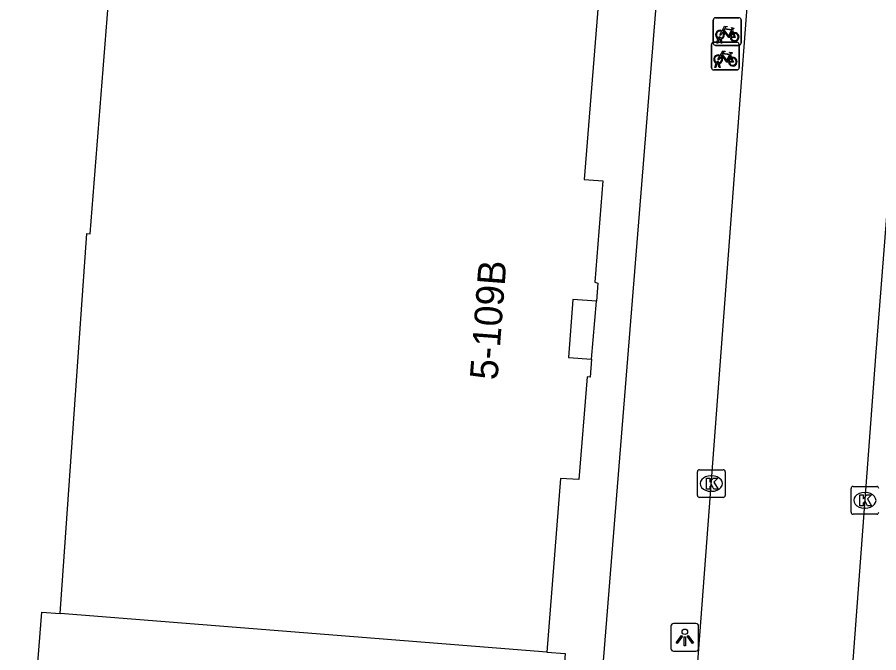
# Model space of a CAD drawing. Extents: x 160861 to 161308, y 384024 to 384878.
# Drawn here: x 161172.71 to 161203.78, y 384075.79 to 384098.72 of the extents above; entities that cross this region are included whole.
import ezdxf

# ---------------------------------------------------------------- set-up
doc = ezdxf.new("R2010")
doc.units = 0
for name, color, linetype in [('IMGEO_Fietsenrek', 7, 'Continuous'), ('IMGEO_Kolk', 7, 'Continuous'), ('IMGEO_Lichtpunt', 7, 'Continuous'), ('IMGEO_Pand', 7, 'Continuous'), ('IMGEO_Pand_nummerreeks', 7, 'Continuous'), ('IMGEO_Pand_overbouw', 7, 'Continuous'), ('IMGEO_Rijbaan_lokaal_open', 7, 'Continuous'), ('IMGEO_Voetpad_open', 7, 'Continuous')]:
    doc.layers.add(name, color=color, linetype=linetype)

msp = doc.modelspace()

# ---------------------------------------------------------------- linework, layer by layer
at = {"layer": 'IMGEO_Fietsenrek'}
for p, q in [((161197.885, 384098.707), (161198.726, 384098.707)), ((161198.726, 384098.707), (161197.885, 384098.707)), ((161197.81, 384097.782), (161197.81, 384098.623)), ((161197.81, 384098.623), (161197.81, 384097.782)), ((161198.81, 384098.632), (161198.81, 384097.791)), ((161198.81, 384097.791), (161198.81, 384098.632)), ((161198.497, 384098.256), (161198.533, 384098.161)), ((161197.818, 384097.82), (161198.659, 384097.82)), ((161198.659, 384097.82), (161197.818, 384097.82)), ((161197.937, 384097.791), (161197.976, 384097.951)), ((161197.971, 384097.791), (161197.937, 384097.791)), ((161198.006, 384097.939), (161197.971, 384097.791)), ((161198.048, 384097.963), (161198.047, 384097.967)), ((161198.089, 384097.791), (161198.055, 384097.933)), ((161198.079, 384097.974), (161198.08, 384097.967)), ((161198.087, 384097.937), (161198.122, 384097.791)), ((161198.122, 384097.791), (161198.089, 384097.791)), ((161197.743, 384096.895), (161197.743, 384097.736)), ((161197.743, 384097.736), (161197.743, 384096.895)), ((161198.735, 384097.707), (161197.894, 384097.707)), ((161197.894, 384097.707), (161198.735, 384097.707)), ((161198.743, 384097.745), (161198.743, 384096.904)), ((161198.743, 384096.904), (161198.743, 384097.745)), ((161198.43, 384097.369), (161198.466, 384097.274)), ((161197.87, 384096.904), (161197.909, 384097.064)), ((161197.904, 384096.904), (161197.87, 384096.904)), ((161197.939, 384097.052), (161197.904, 384096.904)), ((161197.981, 384097.076), (161197.98, 384097.08)), ((161198.022, 384096.904), (161197.988, 384097.046)), ((161198.012, 384097.087), (161198.013, 384097.08)), ((161198.02, 384097.05), (161198.055, 384096.904)), ((161198.055, 384096.904), (161198.022, 384096.904)), ((161198.668, 384096.82), (161197.827, 384096.82)), ((161197.827, 384096.82), (161198.668, 384096.82))]:
    msp.add_line(p, q, dxfattribs=at)
for points in [[(161198.123, 384098.233), (161198.218, 384098.397), (161198.304, 384098.383), (161198.306, 384098.374), (161198.25, 384098.363), (161198.223, 384098.318), (161198.479, 384098.277)], [(161198.144, 384098.181), (161198.092, 384098.091), (161198.052, 384098.066), (161198.053, 384098.113), (161198.108, 384098.207)], [(161198.419, 384097.989), (161198.369, 384097.989), (161198.178, 384098.24), (161198.159, 384098.208)], [(161198.466, 384098.252), (161198.209, 384098.293), (161198.192, 384098.264), (161198.359, 384098.044), (161198.466, 384098.252)], [(161198.514, 384098.154), (161198.484, 384098.231), (161198.375, 384098.013), (161198.418, 384098.013)], [(161198.448, 384098.013), (161198.568, 384098.012), (161198.524, 384098.126)], [(161198.544, 384098.133), (161198.599, 384097.988), (161198.449, 384097.988)], [(161198.479, 384098.277), (161198.504, 384098.326), (161198.498, 384098.33), (161198.475, 384098.334), (161198.463, 384098.341), (161198.462, 384098.344), (161198.464, 384098.349), (161198.559, 384098.334), (161198.561, 384098.324), (161198.551, 384098.311), (161198.539, 384098.305), (161198.525, 384098.311), (161198.497, 384098.256)], [(161198.056, 384097.346), (161198.151, 384097.51), (161198.237, 384097.496), (161198.239, 384097.487), (161198.183, 384097.476), (161198.156, 384097.431), (161198.412, 384097.39)], [(161198.412, 384097.39), (161198.437, 384097.439), (161198.431, 384097.443), (161198.408, 384097.447), (161198.396, 384097.454), (161198.395, 384097.457), (161198.397, 384097.462), (161198.492, 384097.447), (161198.494, 384097.437), (161198.484, 384097.424), (161198.472, 384097.418), (161198.458, 384097.424), (161198.43, 384097.369)], [(161198.077, 384097.294), (161198.025, 384097.204), (161197.985, 384097.179), (161197.986, 384097.226), (161198.041, 384097.32)], [(161198.352, 384097.102), (161198.302, 384097.102), (161198.111, 384097.353), (161198.092, 384097.321)], [(161198.399, 384097.365), (161198.142, 384097.406), (161198.125, 384097.377), (161198.292, 384097.157), (161198.399, 384097.365)], [(161198.447, 384097.267), (161198.417, 384097.344), (161198.308, 384097.126), (161198.351, 384097.126)], [(161198.381, 384097.126), (161198.501, 384097.125), (161198.457, 384097.239)], [(161198.477, 384097.246), (161198.532, 384097.101), (161198.382, 384097.101)]]:
    msp.add_lwpolyline(points, dxfattribs=at)
for centre, radius, start, end in [((161197.888, 384098.629), 0.0779, 92.4484, 184.2845), ((161197.888, 384098.629), 0.0779, 92.4484, 184.2845), ((161198.732, 384098.629), 0.0779, 2.4484, 94.2845), ((161198.732, 384098.629), 0.0779, 2.4484, 94.2845), ((161198.05, 384098.092), 0.159, 62.6766, 242.1369), ((161198.05, 384098.092), 0.129, 63.3192, 238.903), ((161198.05, 384098.092), 0.129, 283.6043, 43.4302), ((161198.05, 384098.092), 0.159, 283.5766, 46.6042), ((161198.577, 384098.008), 0.159, 113.3408, 178.3217), ((161198.577, 384098.008), 0.159, 187.0065, 105.7708), ((161198.577, 384098.008), 0.129, 113.923, 177.9556), ((161198.577, 384098.008), 0.129, 188.6715, 104.5883), ((161197.821, 384097.742), 0.0779, 92.4484, 184.2845), ((161197.821, 384097.742), 0.0779, 92.4484, 184.2845), ((161197.888, 384097.785), 0.0779, 182.4484, 274.2845), ((161197.888, 384097.785), 0.0779, 182.4484, 274.2845), ((161198.03, 384097.963), 0.0499, 12.8025, 158.6934), ((161198.05, 384098.092), 0.159, 253.9967, 271.7867), ((161198.03, 384097.963), 0.0174, 12.8025, 163.4502), ((161198.05, 384098.092), 0.129, 253.415, 269.0204), ((161198.665, 384097.742), 0.0779, 2.4484, 94.2845), ((161198.665, 384097.742), 0.0779, 2.4484, 94.2845), ((161198.732, 384097.785), 0.0779, 272.4484, 4.2845), ((161198.732, 384097.785), 0.0779, 272.4484, 4.2845), ((161197.983, 384097.205), 0.159, 62.6766, 242.1369), ((161197.983, 384097.205), 0.129, 63.3192, 238.903), ((161197.983, 384097.205), 0.129, 283.6043, 43.4302), ((161197.983, 384097.205), 0.159, 283.5766, 46.6042), ((161198.51, 384097.121), 0.159, 113.3408, 178.3217), ((161198.51, 384097.121), 0.159, 187.0065, 105.7708), ((161198.51, 384097.121), 0.129, 113.923, 177.9556), ((161198.51, 384097.121), 0.129, 188.6715, 104.5883), ((161197.821, 384096.898), 0.0779, 182.4484, 274.2845), ((161197.821, 384096.898), 0.0779, 182.4484, 274.2845), ((161197.963, 384097.076), 0.0499, 12.8025, 158.6934), ((161197.983, 384097.205), 0.159, 253.9967, 271.7867), ((161197.963, 384097.076), 0.0174, 12.8025, 163.4502), ((161197.983, 384097.205), 0.129, 253.415, 269.0204), ((161198.665, 384096.898), 0.0779, 272.4484, 4.2845), ((161198.665, 384096.898), 0.0779, 272.4484, 4.2845)]:
    msp.add_arc(centre, radius, start, end, dxfattribs=at)
at = {"layer": 'IMGEO_Kolk'}
for p, q in [((161197.237, 384081.468), (161197.237, 384082.32)), ((161197.312, 384082.394), (161198.164, 384082.394)), ((161198.238, 384082.32), (161198.238, 384081.468)), ((161197.725, 384082.174), (161197.75, 384082.174)), ((161197.748, 384081.614), (161197.723, 384081.614)), ((161202.775, 384080.863), (161202.775, 384081.715)), ((161202.85, 384081.789), (161203.702, 384081.789)), ((161198.164, 384081.394), (161197.312, 384081.394)), ((161203.263, 384081.569), (161203.288, 384081.569)), ((161203.286, 384081.009), (161203.261, 384081.009)), ((161203.702, 384080.789), (161202.85, 384080.789))]:
    msp.add_line(p, q, dxfattribs=at)
for points in [[(161197.237, 384081.468), (161197.237, 384082.32)], [(161197.312, 384082.394), (161198.164, 384082.394)], [(161198.238, 384082.32), (161198.238, 384081.468)], [(161197.558, 384082.094), (161197.681, 384082.094), (161197.681, 384081.943), (161197.811, 384082.094), (161197.975, 384082.094), (161197.829, 384081.943), (161197.982, 384081.694), (161197.83, 384081.694), (161197.745, 384081.858), (161197.681, 384081.791), (161197.681, 384081.694), (161197.558, 384081.694), (161197.558, 384082.094)], [(161202.775, 384080.863), (161202.775, 384081.715)], [(161202.85, 384081.789), (161203.702, 384081.789)], [(161198.164, 384081.394), (161197.312, 384081.394)], [(161203.096, 384081.489), (161203.219, 384081.489), (161203.219, 384081.338), (161203.349, 384081.489), (161203.513, 384081.489), (161203.367, 384081.338), (161203.52, 384081.089), (161203.368, 384081.089), (161203.283, 384081.253), (161203.219, 384081.186), (161203.219, 384081.089), (161203.096, 384081.089), (161203.096, 384081.489)], [(161203.702, 384080.789), (161202.85, 384080.789)]]:
    msp.add_lwpolyline(points, dxfattribs=at)
for centre, start, end in [((161197.314, 384082.318), 91.552, 178.448), ((161197.314, 384082.318), 91.552, 178.448), ((161198.162, 384082.318), 1.552, 88.448), ((161198.162, 384082.318), 1.552, 88.448), ((161202.852, 384081.713), 91.552, 178.448), ((161202.852, 384081.713), 91.552, 178.448), ((161203.7, 384081.713), 1.552, 88.448), ((161203.7, 384081.713), 1.552, 88.448), ((161197.314, 384081.47), 181.552, 268.448), ((161197.314, 384081.47), 181.552, 268.448), ((161198.162, 384081.47), 271.552, 358.448), ((161198.162, 384081.47), 271.552, 358.448), ((161202.852, 384080.865), 181.552, 268.448), ((161202.852, 384080.865), 181.552, 268.448), ((161203.7, 384080.865), 271.552, 358.448), ((161203.7, 384080.865), 271.552, 358.448)]:
    msp.add_arc(centre, 0.0765, start, end, dxfattribs=at)
for centre, major_axis, ratio, start_param, end_param in [((161197.724, 384081.894), (-0.387, 0.002), 0.722429, 4.712389, 7.853982), ((161197.749, 384081.894), (-0.39, 0.002), 0.717154, 1.570796, 4.712389), ((161203.262, 384081.289), (-0.387, 0.002), 0.722429, 4.712389, 7.853982), ((161203.287, 384081.289), (-0.39, 0.002), 0.717154, 1.570796, 4.712389)]:
    msp.add_ellipse(centre, major_axis=major_axis, ratio=ratio, start_param=start_param, end_param=end_param, dxfattribs=at)
at = {"layer": 'IMGEO_Lichtpunt'}
for p, q in [((161196.283, 384076.748), (161196.283, 384075.941)), ((161196.283, 384076.748), (161196.283, 384075.941)), ((161197.185, 384076.843), (161196.377, 384076.843)), ((161197.185, 384076.843), (161196.377, 384076.843)), ((161197.279, 384075.941), (161197.279, 384076.748)), ((161197.279, 384075.941), (161197.279, 384076.748)), ((161196.377, 384075.847), (161197.185, 384075.847)), ((161196.377, 384075.847), (161197.185, 384075.847))]:
    msp.add_line(p, q, dxfattribs=at)
for points in [[(161196.657, 384076.412), (161196.696, 384076.384), (161196.508, 384076.122), (161196.47, 384076.149), (161196.657, 384076.412)], [(161196.759, 384076.364), (161196.806, 384076.364), (161196.806, 384076.042), (161196.759, 384076.042), (161196.759, 384076.364)], [(161196.869, 384076.384), (161196.907, 384076.411), (161197.094, 384076.149), (161197.055, 384076.121), (161196.869, 384076.384)]]:
    msp.add_lwpolyline(points, dxfattribs=at)
msp.add_circle((161196.782, 384076.546), 0.0994, dxfattribs=at)
for centre, start, end in [((161196.377, 384076.748), 90, 180), ((161196.377, 384076.748), 90, 180), ((161197.185, 384076.748), 0, 90), ((161197.185, 384076.748), 0, 90), ((161196.377, 384075.941), 180, 270), ((161196.377, 384075.941), 180, 270), ((161197.185, 384075.941), 270, 0), ((161197.185, 384075.941), 270, 360)]:
    msp.add_arc(centre, 0.0946, start, end, dxfattribs=at)
at = {"layer": 'IMGEO_Pand'}
for points in [[(161174.251, 384077.201), (161175.219, 384090.918), (161175.339, 384090.908), (161176.206, 384101.892), (161174.188, 384102.037), (161174.645, 384107.736)], [(161194.344, 384099.421), (161194.316, 384099.098), (161193.656, 384099.163), (161193.154, 384092.872), (161193.822, 384092.821), (161193.542, 384089.161), (161193.641, 384089.128), (161193.593, 384088.474), (161192.745, 384088.537), (161192.584, 384086.444), (161193.421, 384086.378), (161193.371, 384085.732), (161193.261, 384085.747), (161192.965, 384082.036), (161192.301, 384082.081), (161191.802, 384075.812)], [(161173.442, 384065.717), (161173.463, 384065.933), (161172.706, 384065.999), (161173.593, 384077.252), (161174.251, 384077.201)], [(161191.802, 384075.812), (161174.251, 384077.201)], [(161191.802, 384075.812), (161192.47, 384075.76), (161192.292, 384073.457)]]:
    msp.add_lwpolyline(points, dxfattribs=at)
at = {"layer": 'IMGEO_Pand_overbouw'}
msp.add_lwpolyline([(161193.421, 384086.378), (161193.593, 384088.474), (161192.745, 384088.537), (161192.584, 384086.444)], close=True, dxfattribs=at)
at = {"layer": 'IMGEO_Rijbaan_lokaal_open'}
for points in [[(161205.392, 384108.562), (161205.273, 384107.047), (161203.663, 384086.477), (161201.81, 384061.632), (161200.461, 384044.187)], [(161196.797, 384069.266), (161196.821, 384069.57), (161196.979, 384071.783), (161199.658, 384107.415)]]:
    msp.add_lwpolyline(points, dxfattribs=at)
at = {"layer": 'IMGEO_Voetpad_open'}
msp.add_lwpolyline([(161196.883, 384113.324), (161192.239, 384055.607)], dxfattribs=at)

# ---------------------------------------------------------------- texts
at = {"layer": 'IMGEO_Pand_nummerreeks'}
msp.add_text('5-109B', height=1, rotation=85.6316, dxfattribs=at).set_placement((161190.023, 384085.609))

doc.saveas('drawing.dxf')
